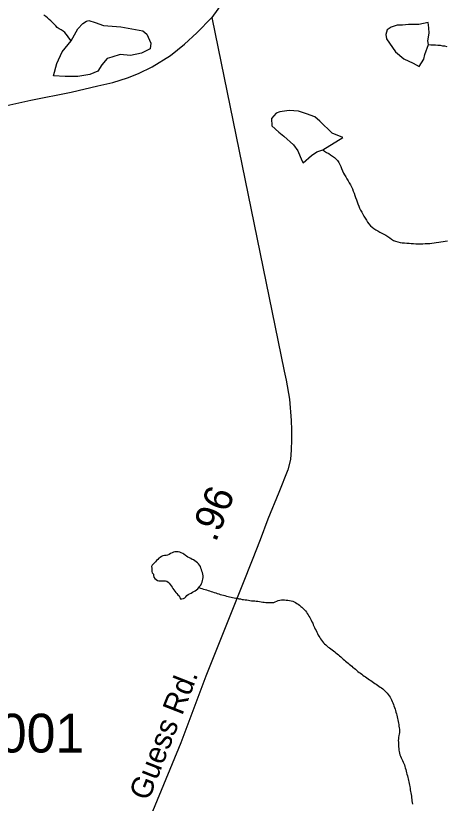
# Model space of a CAD drawing. Extents: x 1950930 to 2061844, y 904556 to 1017002.
# Drawn here: x 1978977 to 1980865, y 908118 to 911569 of the extents above; entities that cross this region are included whole.
import ezdxf

# ---------------------------------------------------------------- set-up
doc = ezdxf.new("R2010")
doc.units = 0
for name, color, linetype in [('Exist Hydrographic Creek Single Shore', 7, 'Continuous'), ('Exist Hydrographic Misc Water Feature', 7, 'Continuous'), ('Exist Road Primary US Structure Standard Bridge CELL', 7, 'Continuous'), ('Exist Road Secondary Type 51 Attributed', 7, 'Continuous'), ('Exist Road Secondary Type 51 Label', 7, 'Continuous'), ('Exist Road Secondary Type 51 Number Label', 7, 'Continuous')]:
    doc.layers.add(name, color=color, linetype=linetype)

msp = doc.modelspace()

# ---------------------------------------------------------------- linework, layer by layer
at = {"layer": 'Exist Hydrographic Creek Single Shore'}
for points in [[(1979220.3, 911459.2), (1979210.7, 911472.4), (1979204.7, 911480.6), (1979198.8, 911488.5), (1979192.4, 911495.9), (1979185.5, 911502.2), (1979176, 911507), (1979167, 911512), (1979159.6, 911517.9), (1979152.3, 911525.5), (1979145.3, 911532.3), (1979138.5, 911539.5), (1979131.3, 911547), (1979124.2, 911553), (1979116, 911559.9), (1979109, 911566.2), (1979100.6, 911572.4)], [(1980787.7, 911443.3), (1980797.8, 911442.2), (1980808, 911441.8), (1980818.1, 911441.1), (1980828.6, 911439.9), (1980838.2, 911439.6), (1980848, 911437.7), (1980857.7, 911436.7), (1980867.1, 911434.1)], [(1980323.7, 910981), (1980331.7, 910976.1), (1980340.5, 910969.9), (1980349.5, 910964.9), (1980358, 910960), (1980366.8, 910953.7), (1980374.4, 910948.1), (1980381.7, 910941.3), (1980387.7, 910934.8), (1980393.6, 910926.1), (1980398.1, 910917.3), (1980402, 910908.2), (1980406.1, 910899.1), (1980409.8, 910889.1), (1980414.8, 910879.9), (1980419.3, 910871.5), (1980424.2, 910862.6), (1980429.5, 910854.1), (1980435.1, 910846), (1980439.8, 910836.7), (1980444.9, 910828.2), (1980449.2, 910819), (1980453.7, 910810.2), (1980457.4, 910801.2), (1980460.9, 910792.1), (1980464.4, 910782.2), (1980467.5, 910772.9), (1980470.9, 910763), (1980474, 910754), (1980477.7, 910744.9), (1980481.2, 910735), (1980485.1, 910725.9), (1980489.6, 910716.7), (1980494.1, 910708.3), (1980499, 910699), (1980504, 910690.9), (1980509.3, 910681.7), (1980514.6, 910673.5), (1980519.9, 910665), (1980525.9, 910656.8), (1980532.7, 910649.3), (1980539.6, 910642.6), (1980548, 910636.8), (1980556, 910631.5), (1980565.1, 910626.6), (1980573.5, 910621.5), (1980582.5, 910616.9), (1980591.7, 910612.7), (1980600.5, 910607.7), (1980608.9, 910602), (1980616.9, 910595.9), (1980624.9, 910590.3), (1980633.8, 910584.8), (1980643, 910581.3), (1980652.6, 910577.9), (1980662.5, 910576), (1980672.3, 910574.1), (1980681.9, 910573.5), (1980692, 910572.3), (1980701.6, 910572), (1980711.7, 910570.9), (1980721.9, 910570.6), (1980732, 910569.9), (1980742.2, 910570.4), (1980751.9, 910570.1), (1980761.7, 910569.9), (1980772, 910570.7), (1980782.2, 910571.2), (1980792.3, 910571.7), (1980801.7, 910573), (1980811.7, 910574.8), (1980821.4, 910576.2), (1980831.8, 910577.5), (1980841.5, 910578.8), (1980851.5, 910580.5), (1980860.9, 910582), (1980871, 910583.2)], [(1979780.5, 909063.2), (1979787.3, 909060.6), (1979793.9, 909059.2), (1979800.6, 909056.6), (1979807.6, 909054.6), (1979814.2, 909052.9), (1979820.5, 909050.3), (1979827.3, 909048.4), (1979834, 909045.8), (1979840.2, 909044.1), (1979847.4, 909041.3), (1979853.9, 909039.6), (1979860.9, 909038), (1979867.7, 909035.4), (1979874.2, 909033.6), (1979880.6, 909031.8), (1979887.6, 909029.9), (1979894.5, 909028.1), (1979901.1, 909026.2), (1979908.1, 909024.8), (1979914.8, 909023), (1979922, 909021.8), (1979928.4, 909020.1), (1979935.5, 909019), (1979942.5, 909017.5), (1979949.1, 909016.5), (1979956.1, 909014.6), (1979962.6, 909013.6), (1979970, 909011.8), (1979976.6, 909010.8), (1979983.3, 909010.1), (1979990.3, 909009), (1979997.5, 909008), (1980004.4, 909006.9), (1980011, 909005.9), (1980018.2, 909005.2), (1980025.4, 909004.9), (1980031.9, 909003.9), (1980039.1, 909003.3), (1980046.1, 909002.1), (1980053.2, 909001.1), (1980060.2, 909000), (1980067.2, 908999), (1980074, 908998.3), (1980081.1, 908998), (1980087.9, 908997.8), (1980095.1, 908997.9), (1980101.8, 908997.7), (1980108.4, 908998.3), (1980115.2, 909000.6), (1980121.9, 909003.6), (1980128.5, 909007.1), (1980135.7, 909008.5), (1980142.4, 909009), (1980149.2, 909009.2), (1980156, 909009), (1980163.6, 909008.7), (1980170.7, 909008), (1980177.9, 909007), (1980184.7, 909005), (1980191.7, 909003.2), (1980197.6, 909000.7), (1980203.8, 908997.3), (1980209.7, 908993.9), (1980215.9, 908990.1), (1980221.6, 908986), (1980227.1, 908981.1), (1980232.3, 908977.1), (1980237.8, 908971.8), (1980242.5, 908967.1), (1980247.4, 908961), (1980251.7, 908955.9), (1980255.4, 908950.1), (1980259.7, 908944.5), (1980262.8, 908938.4), (1980266.1, 908932.6), (1980269.8, 908926.4), (1980272.7, 908920.2), (1980275.7, 908913.7), (1980279.2, 908907.1), (1980282.1, 908900.5), (1980285, 908894.5), (1980287.6, 908887.9), (1980290.7, 908881.4), (1980294, 908874.8), (1980297.1, 908868.2), (1980299.9, 908862.1), (1980303, 908855.5), (1980306.3, 908849.8), (1980310, 908843.9), (1980313.3, 908838.2), (1980317.4, 908832.3), (1980321.7, 908826.8), (1980326.2, 908821.6), (1980330.9, 908816.5), (1980336.2, 908812.4), (1980341.8, 908807.4), (1980347.3, 908802.9), (1980353, 908798.8), (1980358.8, 908794.7)], [(1980358.8, 908794.7), (1980364.9, 908790.5), (1980370.5, 908786), (1980375.8, 908782), (1980381.3, 908777.5), (1980386.7, 908773.5), (1980391.8, 908768.6), (1980396.9, 908764.2), (1980402.7, 908759.3), (1980407.8, 908755.3), (1980412.9, 908750), (1980418.7, 908745.8), (1980423.8, 908741.4), (1980429.3, 908736.5), (1980434.6, 908732.5), (1980439.8, 908727.3), (1980445.1, 908723.2), (1980450.6, 908718.7), (1980455.8, 908713.8), (1980461.5, 908709.7), (1980466.6, 908705.3), (1980472.2, 908700.4), (1980477.9, 908696.3), (1980483, 908691.8), (1980488.8, 908687.7), (1980494.1, 908683.7), (1980499.6, 908679.2), (1980505.6, 908675.8), (1980511.1, 908671.7), (1980517.3, 908667.6), (1980523, 908663.5), (1980528.4, 908659.8), (1980534.5, 908655.6), (1980540, 908651.5), (1980545.8, 908647), (1980551.5, 908642.9), (1980557.3, 908639.6), (1980563.4, 908635.4), (1980569.2, 908631.3), (1980575.3, 908627.5), (1980580.8, 908623.4), (1980586.6, 908619.3), (1980591.9, 908615.2), (1980597, 908610), (1980601.8, 908605.6), (1980606.3, 908600), (1980610.6, 908594.9), (1980614.7, 908589.1), (1980618.6, 908583.6), (1980621.7, 908576.7), (1980625.3, 908570.8), (1980628, 908564.3), (1980630.7, 908557.8), (1980633.3, 908550.9), (1980635.8, 908544.5), (1980638.1, 908538), (1980640.3, 908531.1), (1980642.8, 908524.7), (1980644, 908518), (1980646.3, 908510.4), (1980648.1, 908504), (1980649.5, 908497.3), (1980651.4, 908489.7), (1980652.8, 908483.5), (1980654.3, 908476.7), (1980655.5, 908469.6), (1980656.5, 908463), (1980657.5, 908456.3), (1980658.6, 908448.9), (1980659.6, 908442.2), (1980659.6, 908434.9), (1980659.4, 908428.4), (1980658.6, 908420.8), (1980657.5, 908414.6), (1980656.1, 908407), (1980655.5, 908400.2), (1980654.7, 908393), (1980654.9, 908386.5), (1980654.9, 908379.2), (1980655.1, 908372.6), (1980656.1, 908365.2), (1980656.5, 908357.9), (1980657.5, 908351.2), (1980658.6, 908344.5), (1980659.8, 908337.1), (1980661.8, 908330.7), (1980664.1, 908324.2), (1980666.8, 908317.4), (1980670, 908311.5), (1980672.7, 908305.1), (1980676, 908298.5), (1980678.7, 908292.4), (1980681.5, 908285.9), (1980683.8, 908279), (1980685.2, 908272.8), (1980687.5, 908266.3), (1980689.3, 908258.7), (1980691.2, 908252), (1980692.6, 908245.2), (1980694.4, 908238.8)], [(1980694.4, 908238.8), (1980696.1, 908231.2), (1980697.7, 908225), (1980699.2, 908218.2), (1980700.6, 908211.6), (1980702.2, 908204.4), (1980703.7, 908197.7), (1980705.1, 908191), (1980706.1, 908183.6), (1980707.2, 908177.3), (1980708.4, 908169.7), (1980709.4, 908163.2), (1980710.4, 908156.5), (1980711.9, 908149), (1980712.9, 908142.4), (1980713.7, 908134.9), (1980714.7, 908128.6), (1980715.8, 908122), (1980717, 908114.5)]]:
    msp.add_lwpolyline(points, dxfattribs=at)
at = {"layer": 'Exist Hydrographic Misc Water Feature'}
for points in [[(1979220.3, 911459.2), (1979249.9, 911511.2), (1979271.6, 911535), (1979287.4, 911545.6), (1979297.4, 911547.8), (1979325.5, 911539.8), (1979361.4, 911525.8), (1979437.5, 911521.1), (1979534.1, 911503.6), (1979552.1, 911489.1), (1979570.1, 911449.4), (1979566.3, 911424), (1979528.3, 911405), (1979480.7, 911394.9), (1979434.6, 911399), (1979398.5, 911388.3), (1979378.6, 911382), (1979354.8, 911353.9), (1979337.4, 911326.1), (1979301.5, 911311.3), (1979249.7, 911303.3), (1979193.5, 911303), (1979143.4, 911306.5), (1979156.8, 911360.5), (1979180.8, 911410.9), (1979220.3, 911459.2)], [(1980787.7, 911443.3), (1980783.6, 911458.9), (1980789.8, 911493.3), (1980789, 911516.9), (1980785.1, 911539.5), (1980745.1, 911530.9), (1980699.6, 911530.5), (1980673.7, 911528.4), (1980649.3, 911528), (1980623.3, 911519.8), (1980605.7, 911507.5), (1980599.7, 911487.3), (1980603.6, 911467.6), (1980642.4, 911411.8), (1980678.7, 911379.9), (1980720.5, 911361), (1980746.7, 911346.4), (1980766.4, 911378.7), (1980770.3, 911399.2), (1980787.7, 911443.3)], [(1980323.7, 910981), (1980411.5, 911035.8), (1980365.1, 911054.2), (1980310.8, 911107.5), (1980288.2, 911125.6), (1980252.8, 911139.1), (1980216.5, 911150.7), (1980176.1, 911154), (1980134.9, 911148.1), (1980118.5, 911142.1), (1980098.6, 911119.5), (1980100.8, 911087.5), (1980131.2, 911059.7), (1980153.3, 911042.2), (1980195.4, 911004.2), (1980213.8, 910976.6), (1980232.3, 910934.4), (1980238.2, 910924.6), (1980273.7, 910956.5), (1980297.9, 910973.5), (1980323.7, 910981)], [(1979780.5, 909063.2), (1979784.4, 909069.2), (1979788.3, 909074.6), (1979792, 909081), (1979795.1, 909086.6), (1979796.7, 909094.1), (1979798.2, 909100.8), (1979798.6, 909107.9), (1979799, 909114.8), (1979798, 909122.3), (1979795.7, 909128.8), (1979793.4, 909135.2), (1979791.2, 909142), (1979789.1, 909148.3), (1979786.9, 909155.2), (1979783.2, 909161.1), (1979779.1, 909167), (1979774.4, 909171.7), (1979768.6, 909175.8), (1979763.1, 909180.3), (1979756.9, 909184.5), (1979751, 909187.1), (1979744.9, 909190.5), (1979738.5, 909193), (1979732.1, 909196.4), (1979726, 909200.6), (1979720.9, 909204.6), (1979714.7, 909209.2), (1979709.2, 909213.3), (1979703.2, 909215.8), (1979696.3, 909218.5), (1979689.5, 909220.4), (1979682.1, 909220.2), (1979675.3, 909219.7), (1979668.8, 909218.3), (1979662.4, 909216), (1979655.9, 909212.9), (1979649.7, 909208.9), (1979643.1, 909205.4), (1979636.6, 909204), (1979629.4, 909204.3), (1979622.8, 909202.9), (1979616.7, 909199.8), (1979610.5, 909195.8), (1979604.8, 909191.8), (1979599.7, 909186.9), (1979594.5, 909182.1), (1979589.8, 909176.2), (1979585.7, 909171.6), (1979580.6, 909166.7), (1979575.5, 909161), (1979573.2, 909155.2), (1979573.6, 909147.8), (1979573.4, 909141.4), (1979573.8, 909134.1), (1979575.9, 909128.5), (1979580.8, 909122.4), (1979581.8, 909115.7), (1979583.3, 909108.3), (1979587.6, 909103.5), (1979593.1, 909098.3), (1979598.9, 909094.9), (1979605.2, 909092.4), (1979612, 909092.2), (1979619.2, 909092.3), (1979626.9, 909092.7), (1979633.9, 909093.3), (1979639.9, 909091.5), (1979645.2, 909087.4), (1979650.3, 909082.2), (1979654.8, 909076.7), (1979658.9, 909070.8), (1979663, 909064.9), (1979666.7, 909059), (1979670.4, 909053.2), (1979675.1, 909047.7), (1979679.2, 909041.7), (1979683.1, 909036.7), (1979688.3, 909031.9), (1979693.4, 909027.4), (1979696.5, 909020.8), (1979698.3, 909014), (1979705.1, 909013.8), (1979712.7, 909015.6), (1979719, 909017.8), (1979722.9, 909023.4), (1979727.6, 909029.1), (1979733.8, 909032.3), (1979739.5, 909036.2), (1979745.9, 909039.3), (1979752, 909042.8), (1979758.6, 909045.9), (1979764.5, 909049.1), (1979769.9, 909053.1), (1979775.4, 909057.6), (1979780.5, 909063.2)]]:
    msp.add_lwpolyline(points, dxfattribs=at)
at = {"layer": 'Exist Road Secondary Type 51 Attributed'}
for points in [[(1980491, 912252.5), (1980422.7, 912197.8), (1980318.3, 912102.4), (1980256.8, 912043.9), (1980183.6, 911963.7), (1980120.6, 911890.8), (1980021.5, 911778), (1979897, 911646.5), (1979836.6, 911561.8)], [(1977768.1, 910834.5), (1977847.6, 910870.2), (1977976, 910930.4), (1978127.8, 910992), (1978232.6, 911025.4), (1978561.7, 911099.5), (1978831.5, 911152.3), (1979044.1, 911199.4), (1979220.6, 911234), (1979336.7, 911262.8), (1979403.6, 911277.3), (1979466.9, 911297.4), (1979515.9, 911316.8), (1979575.5, 911345.3), (1979655.2, 911395.4), (1979716.7, 911444), (1979771.4, 911494.9), (1979836.6, 911561.8)], [(1979836.6, 911561.8), (1980154.3, 910012.2), (1980162.5, 909972.3), (1980177.4, 909888.9), (1980185, 909795.1), (1980185.8, 909755.1), (1980186.5, 909711.1), (1980185.4, 909666.9), (1980182.1, 909625.1), (1980171, 909578.9), (1980130.7, 909480.1), (1980082.7, 909363.3), (1980048.5, 909272.8), (1980014, 909184.1), (1979972, 909077.5), (1979904.9, 908908.2), (1979811.1, 908674.7), (1979700.4, 908382.7), (1979424.6, 907713.8)]]:
    msp.add_lwpolyline(points, dxfattribs=at)

# ---------------------------------------------------------------- texts
at = {"layer": 'Exist Road Primary US Structure Standard Bridge CELL'}
msp.add_text('.96', height=125, rotation=68.4947, dxfattribs=at).set_placement((1979854.3, 909258.5))
at = {"layer": 'Exist Road Secondary Type 51 Label'}
msp.add_text('Guess Rd.', height=95, rotation=68.6017, dxfattribs=at).set_placement((1979559.6, 908124.9))
at = {"layer": 'Exist Road Secondary Type 51 Number Label'}
msp.add_text('1001', height=170, dxfattribs=at).set_placement((1978772.2, 908340.5))

doc.saveas('drawing.dxf')
